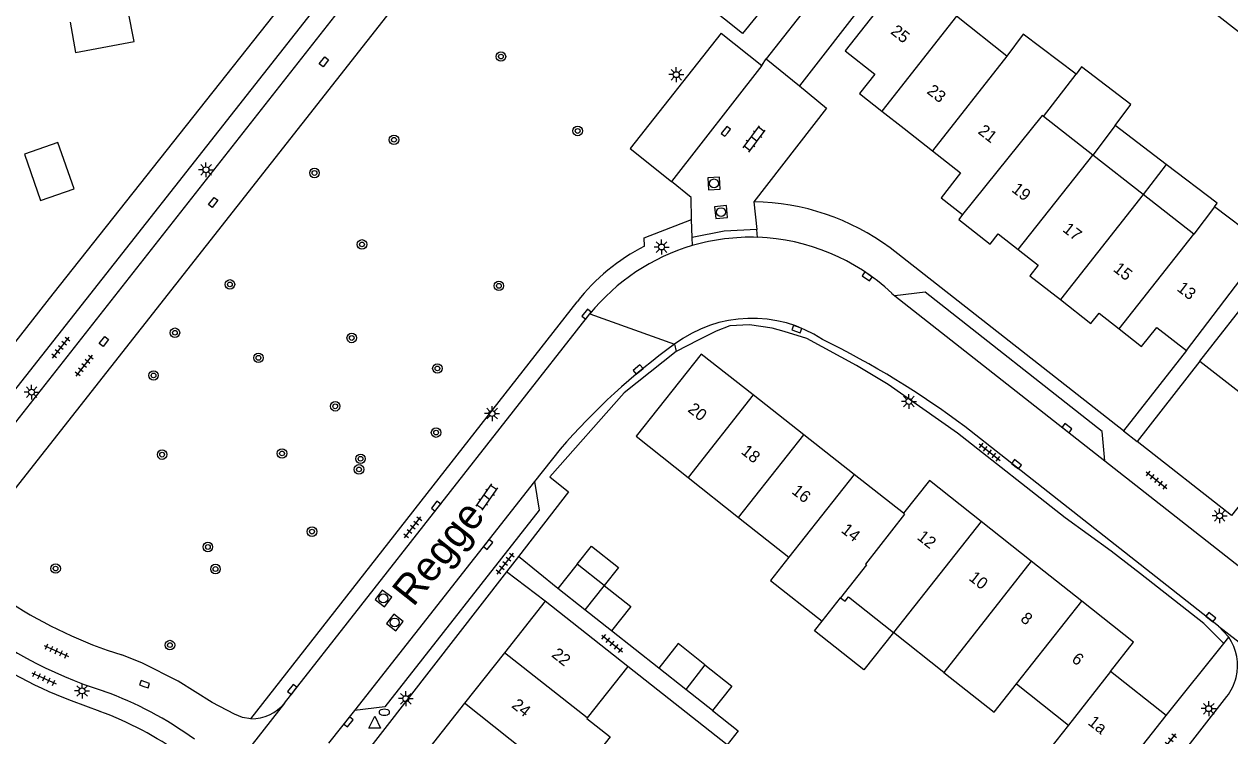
# Model space of a CAD drawing. Extents: x 131000 to 133013, y 393000 to 396501.
# Drawn here: x 131398.9 to 131500.3, y 395616.5 to 395676.3 of the extents above; entities that cross this region are included whole.
import ezdxf

# ---------------------------------------------------------------- set-up
doc = ezdxf.new("R2010")
doc.units = 0
for name, color, linetype in [('gg-afsc-erfafscheiding', 7, 'Continuous'), ('gg-afsc-muur', 7, 'Continuous'), ('gg-anno-huisnummerreeks BGT', 7, 'Continuous'), ('gg-anno-openbare ruimte label', 7, 'Continuous'), ('gg-bbg-bijgebouw', 7, 'Continuous'), ('gg-bbg-gedigitaliseerde bebouwing', 7, 'Continuous'), ('gg-bbg-gedigitaliseerde bijgebouw', 7, 'Continuous'), ('gg-bbg-hoofdgebouw', 7, 'Continuous'), ('gg-bbg-luifel en loopbrug', 7, 'Continuous'), ('gg-bbg-tussenscheiding', 7, 'Continuous'), ('gg-knt-verharding', 7, 'Continuous'), ('gg-knt-verharding nz', 7, 'Continuous'), ('gt-grn-groengrens', 7, 'Continuous'), ('gt-grn-weggrens', 7, 'Continuous'), ('gt-symb-boom', 7, 'Continuous'), ('gt-symb-brandkraan', 7, 'Continuous'), ('gt-symb-klinker verharding', 7, 'Continuous'), ('gt-symb-kolk', 7, 'Continuous'), ('gt-symb-kolk center center', 7, 'Continuous'), ('gt-symb-lichtmast', 7, 'Continuous'), ('gt-symb-rioolschacht', 7, 'Continuous'), ('gt-symb-tegel verharding', 7, 'Continuous'), ('gt-symb-waterafsluiter', 7, 'Continuous')]:
    doc.layers.add(name, color=color, linetype=linetype)

# ---------------------------------------------------------------- blocks, each defined once
blk = doc.blocks.new('gt0-TEG1')
at = {"layer": 'gt-symb-tegel verharding'}
for p, q in [((-1.12, 0), (1.12, 0)), ((-0.9, -0.25), (-0.9, 0.25)), ((-0.45, -0.25), (-0.45, 0.25)), ((0, -0.25), (0, 0.25)), ((0.45, -0.25), (0.45, 0.25)), ((0.9, -0.25), (0.9, 0.25))]:
    blk.add_line(p, q, dxfattribs=at)
blk = doc.blocks.new('gt0-LMAST')
at = {"layer": 'gt-symb-lichtmast'}
for p, q in [((-0.18, 0.17), (-0.45, 0.44)), ((-0.01, 0.25), (-0.01, 0.62)), ((0.17, 0.17), (0.44, 0.44)), ((-0.26, 0), (-0.63, 0)), ((-0.18, -0.18), (-0.45, -0.45)), ((-0.01, -0.25), (-0.01, -0.63)), ((0.44, -0.45), (0.17, -0.18)), ((0.24, 0), (0.62, 0))]:
    blk.add_line(p, q, dxfattribs=at)
blk.add_circle((-0.01, 0), 0.25, dxfattribs=at)
blk = doc.blocks.new('gt0-RS')
at = {"layer": 'gt-symb-rioolschacht'}
blk.add_lwpolyline([(-0.5, -0.5), (0.5, -0.5), (0.5, 0.5), (-0.5, 0.5)], close=True, dxfattribs=at)
blk.add_circle((0, 0), 0.375, dxfattribs=at)
blk = doc.blocks.new('gt0-KL1')
at = {"layer": 'gt-symb-klinker verharding'}
for p, q in [((-1.15, 0.3), (1.15, 0.3)), ((-1, -0.3), (-1, 0.3)), ((-0.5, 0.3), (-0.5, 0.45)), ((0, -0.3), (0, 0.3)), ((0.5, 0.3), (0.5, 0.45)), ((1, -0.3), (1, 0.3)), ((-1.15, -0.3), (1.15, -0.3)), ((-0.5, -0.45), (-0.5, -0.3)), ((0.5, -0.45), (0.5, -0.3))]:
    blk.add_line(p, q, dxfattribs=at)
blk = doc.blocks.new('gt0-KOLK')
at = {"layer": 'gt-symb-kolk'}
blk.add_lwpolyline([(0, 0), (0.37, 0), (0.37, 0.4), (-0.38, 0.4), (-0.38, 0), (0, 0)], dxfattribs=at)
blk = doc.blocks.new('gt0-BOOM')
at = {"layer": 'gt-symb-boom'}
for radius in [0.4, 0.2]:
    blk.add_circle((0, 0), radius, dxfattribs=at)
blk = doc.blocks.new('gt0-WAFSL')
at = {"layer": 'gt-symb-waterafsluiter'}
for p, q in [((-0.5, -0.33), (0, 0.67)), ((0, 0.67), (0.5, -0.33)), ((0.5, -0.33), (-0.5, -0.33))]:
    blk.add_line(p, q, dxfattribs=at)
blk = doc.blocks.new('gt0-BR')
at = {"layer": 'gt-symb-brandkraan'}
for centre, radius, start, end in [((-0.24, 0), 0.206, 107.5669, 252.4331), ((0.6, -2.66), 3, 106.892, 107.5669), ((0, -0.69), 0.938, 73.108, 106.892), ((-0.6, -2.66), 3, 72.4331, 73.108), ((0.24, 0), 0.206, 287.567, 72.4331), ((0.6, 2.66), 3, 252.4331, 253.108), ((0, 0.69), 0.938, 253.108, 286.8921), ((-0.6, 2.66), 3, 286.8921, 287.567)]:
    blk.add_arc(centre, radius, start, end, dxfattribs=at)
blk = doc.blocks.new('gt0-KOLKCC')
at = {"layer": 'gt-symb-kolk center center'}
blk.add_lwpolyline([(-0.38, 0.2), (0.38, 0.2), (0.38, -0.2), (-0.38, -0.2)], close=True, dxfattribs=at)

msp = doc.modelspace()

# ---------------------------------------------------------------- linework, layer by layer
at = {"layer": 'gg-afsc-erfafscheiding'}
msp.add_lwpolyline([(131432.21, 395692.58), (131401.35, 395653.61), (131396.41, 395647.31), (131393.69, 395643.98)], dxfattribs=at)
at = {"layer": 'gg-afsc-muur'}
msp.add_line((131452.29, 395622.17), (131448.31, 395625.3), dxfattribs=at)
msp.add_lwpolyline([(131456.8, 395618.62), (131458.96, 395616.91), (131458.03, 395615.74), (131449.69, 395622.3)], dxfattribs=at)
at = {"layer": 'gg-bbg-bijgebouw'}
for p, q in [((131445.43, 395630.91), (131443.81, 395628.85)), ((131447.71, 395629.11), (131445.43, 395630.91)), ((131446.07, 395627.07), (131443.81, 395628.85)), ((131448.31, 395625.3), (131446.07, 395627.07)), ((131454.55, 395620.39), (131452.29, 395622.17)), ((131494.93, 395618.19), (131490.27, 395621.89)), ((131456.8, 395618.62), (131454.55, 395620.39)), ((131489.79, 395611.67), (131494.93, 395618.19))]:
    msp.add_line(p, q, dxfattribs=at)
for points in [[(131447.71, 395629.11), (131449.94, 395627.36), (131448.31, 395625.3)], [(131456.17, 395622.45), (131453.92, 395624.23), (131452.29, 395622.17)], [(131456.17, 395622.45), (131458.42, 395620.67), (131456.8, 395618.62)]]:
    msp.add_lwpolyline(points, dxfattribs=at)
at = {"layer": 'gg-bbg-gedigitaliseerde bebouwing'}
for p, q in [((131481.55, 395673.59), (131477.3, 395676.93)), ((131484.62, 395668.51), (131487.36, 395672.06)), ((131488.76, 395665.27), (131484.62, 395668.51)), ((131493, 395661.95), (131488.76, 395665.27)), ((131497.25, 395658.62), (131493, 395661.95)), ((131499, 395660.93), (131497.25, 395658.62)), ((131503.32, 395657.65), (131499, 395660.93)), ((131450.38, 395641.66), (131454.75, 395638.2)), ((131454.75, 395638.2), (131458.98, 395634.84)), ((131458.98, 395634.84), (131463.23, 395631.5)), ((131466.01, 395626.12), (131467.57, 395628.09)), ((131476.25, 395621.81), (131472.01, 395625.17)), ((131482.36, 395620.85), (131486.72, 395617.39))]:
    msp.add_line(p, q, dxfattribs=at)
for points in [[(131487.36, 395672.06), (131482.93, 395675.42), (131481.55, 395673.59)], [(131463.23, 395631.5), (131461.68, 395629.54), (131466.01, 395626.12)], [(131467.57, 395628.09), (131467.95, 395627.79), (131468.23, 395628.16), (131472.01, 395625.17)], [(131476.25, 395621.81), (131480.48, 395618.47), (131482.36, 395620.85)]]:
    msp.add_lwpolyline(points, dxfattribs=at)
at = {"layer": 'gg-bbg-gedigitaliseerde bijgebouw'}
for p, q in [((131502.73, 395674.28), (131498.48, 395677.62)), ((131486.72, 395617.39), (131485.12, 395615.36))]:
    msp.add_line(p, q, dxfattribs=at)
at = {"layer": 'gg-bbg-hoofdgebouw'}
for p, q in [((131471.05, 395668.96), (131472.92, 395667.5)), ((131472.92, 395667.5), (131475.3, 395665.64)), ((131496.65, 395648.87), (131503.32, 395657.65)), ((131497.77, 395647.96), (131503.93, 395655.83)), ((131497.77, 395647.96), (131502.59, 395644.19)), ((131464.48, 395641.78), (131460.22, 395645.13)), ((131468.72, 395638.45), (131464.48, 395641.78)), ((131472.86, 395635.19), (131468.72, 395638.45)), ((131483.6, 395631.15), (131479.38, 395634.49)), ((131487.86, 395627.79), (131483.6, 395631.15)), ((131442.74, 395627.79), (131439.31, 395623.46)), ((131449.69, 395622.3), (131442.74, 395627.79)), ((131439.31, 395623.46), (131435.97, 395619.22)), ((131449.69, 395622.3), (131446.26, 395617.99)), ((131435.97, 395619.22), (131432.62, 395614.99))]:
    msp.add_line(p, q, dxfattribs=at)
for points in [[(131472.58, 395679.9), (131467.96, 395674.03), (131470.44, 395672.08), (131469.16, 395670.45), (131471.05, 395668.96)], [(131475.3, 395665.64), (131477.66, 395663.79), (131476.03, 395661.69), (131477.83, 395660.28)], [(131477.83, 395660.28), (131477.5, 395659.85), (131480.14, 395657.79)], [(131480.14, 395657.79), (131480.81, 395658.65), (131482.51, 395657.33)], [(131482.51, 395657.33), (131484.18, 395656.03), (131483.49, 395655.14), (131486.06, 395653.13)], [(131486.06, 395653.13), (131488.61, 395651.13), (131489.31, 395651.99), (131490.98, 395650.68)], [(131490.98, 395650.68), (131492.87, 395649.2), (131494.14, 395650.79), (131496.65, 395648.87)], [(131460.22, 395645.13), (131455.86, 395648.56), (131450.38, 395641.66)], [(131479.38, 395634.49), (131475.03, 395637.93), (131472.86, 395635.19)], [(131490.27, 395621.89), (131492.2, 395624.35), (131487.86, 395627.79)], [(131446.26, 395617.99), (131446.23, 395617.95), (131448.2, 395616.4), (131444.87, 395612.17)]]:
    msp.add_lwpolyline(points, dxfattribs=at)
at = {"layer": 'gg-bbg-luifel en loopbrug'}
for p, q in [((131490.64, 395667.75), (131488.76, 395665.27)), ((131494.93, 395664.49), (131490.64, 395667.75)), ((131494.93, 395664.49), (131493, 395661.95))]:
    msp.add_line(p, q, dxfattribs=at)
for points in [[(131402.8, 395676.44), (131403.27, 395673.89), (131408.18, 395674.81), (131407.7, 395677.36)], [(131490.64, 395667.75), (131491.98, 395669.52), (131487.82, 395672.68), (131487.36, 395672.06)], [(131401.79, 395666.33), (131398.98, 395665.36), (131400.33, 395661.45), (131403.15, 395662.43), (131401.79, 395666.33)], [(131499, 395660.93), (131499.23, 395661.23), (131494.93, 395664.49)], [(131445.43, 395630.91), (131446.63, 395632.43), (131448.9, 395630.63), (131447.71, 395629.11)], [(131472.01, 395625.17), (131469.53, 395622.03), (131465.38, 395625.31), (131466.01, 395626.12)]]:
    msp.add_lwpolyline(points, dxfattribs=at)
at = {"layer": 'gg-bbg-tussenscheiding'}
for p, q in [((131477.3, 395676.93), (131471.05, 395668.96)), ((131481.55, 395673.59), (131475.3, 395665.64)), ((131482.51, 395657.33), (131488.76, 395665.27)), ((131493, 395661.95), (131486.06, 395653.13)), ((131490.98, 395650.68), (131497.25, 395658.62)), ((131460.22, 395645.13), (131454.75, 395638.2)), ((131458.98, 395634.84), (131464.48, 395641.78)), ((131468.72, 395638.45), (131463.23, 395631.5)), ((131479.38, 395634.49), (131472.01, 395625.17)), ((131483.6, 395631.15), (131476.25, 395621.81)), ((131447.71, 395629.11), (131446.07, 395627.07)), ((131482.36, 395620.85), (131487.86, 395627.79)), ((131446.26, 395617.99), (131439.31, 395623.46)), ((131456.17, 395622.45), (131454.55, 395620.39)), ((131490.27, 395621.89), (131486.72, 395617.39)), ((131444.87, 395612.17), (131435.97, 395619.22))]:
    msp.add_line(p, q, dxfattribs=at)
for points in [[(131484.62, 395668.51), (131484.52, 395668.59), (131477.83, 395660.28)], [(131472.86, 395635.19), (131472.94, 395635.11), (131469.65, 395630.91), (131469.75, 395630.84), (131467.57, 395628.09)]]:
    msp.add_lwpolyline(points, dxfattribs=at)
at = {"layer": 'gg-knt-verharding'}
for p, q in [((131392.59, 395635.67), (131468.56, 395732.25)), ((131391.23, 395636.74), (131434.15, 395691.24)), ((131470.87, 395685.48), (131461.31, 395673.35)), ((131471.58, 395680.68), (131464.11, 395671.1)), ((131457.52, 395675.52), (131460.94, 395672.8)), ((131460.94, 395672.8), (131461.31, 395673.35)), ((131461.31, 395673.35), (131464.11, 395671.1)), ((131460.28, 395661.36), (131460.53, 395659.03)), ((131455.09, 395658.36), (131455.05, 395659.87)), ((131491.35, 395642.11), (131471.73, 395657.48)), ((131471.86, 395653.67), (131472.13, 395653.46)), ((131418.01, 395617.92), (131445.42, 395652.95)), ((131420.83, 395619.23), (131446.5, 395651.94)), ((131496.65, 395648.87), (131491.35, 395642.11)), ((131497.77, 395647.96), (131492.49, 395641.22)), ((131499.33, 395625.69), (131478.01, 395642.46)), ((131486.45, 395634.81), (131477.39, 395641.92)), ((131444.01, 395640.58), (131441.85, 395637.84)), ((131489.78, 395639.59), (131513.77, 395620.74)), ((131443.81, 395628.85), (131440.49, 395631.55)), ((131439.48, 395630.26), (131425.17, 395611.84)), ((131442.74, 395627.79), (131439.48, 395630.26)), ((131500.19, 395624.77), (131499.33, 395625.69)), ((131494.93, 395618.19), (131499.77, 395624.24)), ((131499.77, 395624.24), (131500.19, 395624.77)), ((131482.08, 395596.9), (131500.04, 395619.78)), ((131402.89, 395619.46), (131405.32, 395618.55)), ((131420.83, 395619.23), (131414.61, 395611.3)), ((131426.72, 395618.62), (131424.54, 395615.86))]:
    msp.add_line(p, q, dxfattribs=at)
for points in [[(131471.25, 395730.09), (131446.72, 395698.99), (131395.26, 395633.57)], [(131457.52, 395675.52), (131449.87, 395665.83), (131453.36, 395663.05)], [(131464.11, 395671.1), (131466.39, 395669.21), (131460.28, 395661.36)], [(131455.05, 395659.87), (131455.01, 395661.71), (131453.36, 395663.05)], [(131451.09, 395657.61), (131451.05, 395658.32), (131455.05, 395659.87)], [(131460.53, 395659.03), (131457.79, 395658.89), (131455.09, 395658.36)], [(131489.78, 395639.59), (131489.55, 395642.06), (131474.68, 395653.77), (131472.13, 395653.46)], [(131464.74, 395649.86), (131462.83, 395650.46), (131461.82, 395650.74), (131459.9, 395651), (131458.27, 395650.93), (131457.1, 395650.47), (131455.59, 395649.73), (131453.74, 395648.76)], [(131477.39, 395641.92), (131471.58, 395645.99), (131468.92, 395647.6), (131464.74, 395649.86)], [(131453.74, 395648.76), (131449.39, 395645.29), (131443.14, 395638.25)], [(131504.07, 395637.95), (131503.27, 395638.58), (131500.43, 395634.99), (131492.49, 395641.22)], [(131443.14, 395638.25), (131444.71, 395636.98), (131440.49, 395631.55)], [(131441.85, 395637.84), (131442.24, 395635.43), (131429.25, 395618.93), (131426.72, 395618.62)], [(131499.77, 395624.24), (131498.1, 395625.93), (131492.79, 395630.1), (131490.3, 395631.99), (131486.45, 395634.81)], [(131418.01, 395617.92), (131417.29, 395618.02), (131416.62, 395618.31), (131414.75, 395619.3), (131411.9, 395621.07), (131408.9, 395622.59), (131407.15, 395623.28)]]:
    msp.add_lwpolyline(points, dxfattribs=at)
for centre, radius, start, end in [((131459.96, 395641.59), 19.77, 53.4682, 89.0836), ((131459.98, 395641.05), 17.32, 87.9569, 106.3445), ((131459.99, 395641.04), 17.34, 46.7691, 87.9709), ((131458.96, 395642.27), 17.25, 117.1425, 141.7131), ((131459.98, 395641.03), 17.34, 106.3317, 141.0331), ((131460.12, 395640.71), 10.85, 56.8484, 126.8365), ((131487.64, 395602.62), 57.84, 126.0343, 138.9812), ((131432.36, 395581.4), 76.24, 53.2184, 63.7737), ((131416.84, 395655.54), 37.03, 230.4662, 252.447), ((131418.67, 395659.91), 38.4, 237.0791, 252.5394), ((131415.93, 395654.23), 37.13, 232.941, 249.4407), ((131496.73, 395622.38), 4.21, 346.4095, 34.5673), ((131496.73, 395622.38), 4.2, 321.8705, 346.4597), ((131395.46, 395591.79), 30.21, 53.8909, 70.2557), ((131418.09, 395621.44), 3.52, 268.7129, 320.9998), ((131394.31, 395589.23), 31.31, 55.2017, 69.4121)]:
    msp.add_arc(centre, radius, start, end, dxfattribs=at)
at = {"layer": 'gg-knt-verharding nz'}
for p, q in [((131460.94, 395672.8), (131453.36, 395663.05)), ((131472.13, 395653.46), (131489.78, 395639.59)), ((131441.85, 395637.84), (131426.72, 395618.62))]:
    msp.add_line(p, q, dxfattribs=at)
at = {"layer": 'gt-grn-groengrens'}
msp.add_lwpolyline([(131468.79, 395687.11), (131459.33, 395675.48), (131454.64, 395679.23), (131504.69, 395743.17), (131511.41, 395737.45)], dxfattribs=at)
at = {"layer": 'gt-grn-weggrens'}
for p, q in [((131455.11, 395657.67), (131455.09, 395658.36)), ((131460.6, 395658.36), (131460.53, 395659.03)), ((131446.5, 395651.94), (131453.62, 395649.39)), ((131453.62, 395649.39), (131453.74, 395648.76)), ((131491.35, 395642.11), (131492.49, 395641.22)), ((131440.49, 395631.55), (131439.48, 395630.26)), ((131499.33, 395625.69), (131509.31, 395617.94))]:
    msp.add_line(p, q, dxfattribs=at)

# ---------------------------------------------------------------- block references
at = {"layer": 'gt-symb-boom'}
for p in [(131439.02, 395673.55), (131445.47, 395667.3), (131430.03, 395666.56), (131423.35, 395663.77), (131427.34, 395657.77), (131416.24, 395654.41), (131438.85, 395654.29), (131411.62, 395650.35), (131426.48, 395649.91), (131418.64, 395648.24), (131409.82, 395646.76), (131433.68, 395647.35), (131425.09, 395644.17), (131433.57, 395641.96), (131410.54, 395640.11), (131420.62, 395640.21), (131427.22, 395639.76), (131427.09, 395638.87), (131423.14, 395633.64), (131414.39, 395632.35), (131401.59, 395630.54), (131415.03, 395630.5), (131411.2, 395624.11)]:
    msp.add_blockref('gt0-BOOM', p, dxfattribs=at)
at = {"layer": 'gt-symb-brandkraan'}
msp.add_blockref('gt0-BR', (131429.22, 395618.47), dxfattribs=at)
at = {"layer": 'gt-symb-klinker verharding'}
for p, rotation in [((131460.3, 395666.63), 53.13010235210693), ((131437.82, 395636.55), -125.10468688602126)]:
    msp.add_blockref('gt0-KL1', p, dxfattribs=dict(at, rotation=rotation))
at = {"layer": 'gt-symb-kolk'}
for p, rotation in [((131458.08, 395667.15), 51.61754266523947), ((131469.91, 395655.25), 144.68878656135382), ((131446.38, 395651.79), 51.74298312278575), ((131463.96, 395650.84), 159.51770311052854), ((131450.68, 395647.1), 39.80557108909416), ((131486.48, 395642.18), -38.257016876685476), ((131482.23, 395639.14), -38.25701687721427), ((131433.73, 395635.66), 52.19034788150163), ((131437.78, 395632.67), -128.46294706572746), ((131498.57, 395626.29), -38.25701687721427), ((131409.01, 395620.64), -19.63070227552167), ((131421.64, 395620.27), 51.90391463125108), ((131426.05, 395617.77), -128.096085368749)]:
    msp.add_blockref('gt0-KOLK', p, dxfattribs=dict(at, rotation=rotation))
at = {"layer": 'gt-symb-kolk center center'}
for p, rotation in [((131424.14, 395673.11), 52.27073010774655), ((131414.83, 395661.3), 52.06473674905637), ((131405.65, 395649.61), 52.270730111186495)]:
    msp.add_blockref('gt0-KOLKCC', p, dxfattribs=dict(at, rotation=rotation))
at = {"layer": 'gt-symb-lichtmast'}
for p in [(131453.77, 395672.03), (131414.24, 395664.04), (131452.53, 395657.55), (131399.58, 395645.36), (131473.32, 395644.58), (131438.28, 395643.56), (131499.44, 395634.97), (131403.82, 395620.26), (131431.03, 395619.61), (131498.52, 395618.77)]:
    msp.add_blockref('gt0-LMAST', p, dxfattribs=at)
at = {"layer": 'gt-symb-rioolschacht'}
for p, rotation in [((131456.93, 395662.89), 3.326073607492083), ((131457.52, 395660.48), 5.625060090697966), ((131429.14, 395628.03), 53.049872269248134), ((131430.09, 395626.01), 51.90391463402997)]:
    msp.add_blockref('gt0-RS', p, dxfattribs=dict(at, rotation=rotation))
at = {"layer": 'gt-symb-tegel verharding'}
for p, rotation in [((131402.03, 395649.1), 51.77844314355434), ((131404, 395647.58), 51.778443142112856), ((131480.1, 395640.32), -38.096085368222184), ((131494.13, 395637.96), -38.668753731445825), ((131431.61, 395633.99), 52.14510603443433), ((131439.38, 395630.95), 52.14510603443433), ((131448.37, 395624.24), -38.82982490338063), ((131401.65, 395623.61), -24.695146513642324), ((131400.61, 395621.32), -24.695146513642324), ((131495.05, 395615.77), 51.823462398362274)]:
    msp.add_blockref('gt0-TEG1', p, dxfattribs=dict(at, rotation=rotation))
at = {"layer": 'gt-symb-waterafsluiter'}
msp.add_blockref('gt0-WAFSL', (131428.41, 395617.47), dxfattribs=at)

# ---------------------------------------------------------------- texts
at = {"layer": 'gg-anno-huisnummerreeks BGT'}
for s, rotation, p in [('25', 321.8, (131471.71, 395675.53)), ('23', 321.9, (131474.75, 395670.52)), ('21', 321.9, (131479.05, 395667.15)), ('19', 322.1, (131481.88, 395662.26)), ('17', 322.1, (131486.17, 395658.91)), ('15', 321.9, (131490.42, 395655.58)), ('13', 322.8, (131495.77, 395653.94)), ('20', 321.8, (131454.66, 395643.78)), ('18', 321.8, (131459.14, 395640.25)), ('16', 321.8, (131463.39, 395636.91)), ('14', 321.8, (131467.55, 395633.64)), ('12', 321.7, (131473.93, 395633.06)), ('10', 321.7, (131478.28, 395629.63)), ('8', 321.7, (131482.62, 395626.19)), ('22', 321.7, (131443.21, 395623.19)), ('6', 321.7, (131486.92, 395622.79)), ('24', 321.7, (131439.85, 395618.93)), ('1a', 321.8, (131488.29, 395617.49))]:
    msp.add_text(s, height=1, rotation=rotation, dxfattribs=at).set_placement(p)
at = {"layer": 'gg-anno-openbare ruimte label'}
msp.add_text('Regge', height=2.5, rotation=51.5, dxfattribs=at).set_placement((131431.65, 395627.25))

doc.saveas('drawing.dxf')
